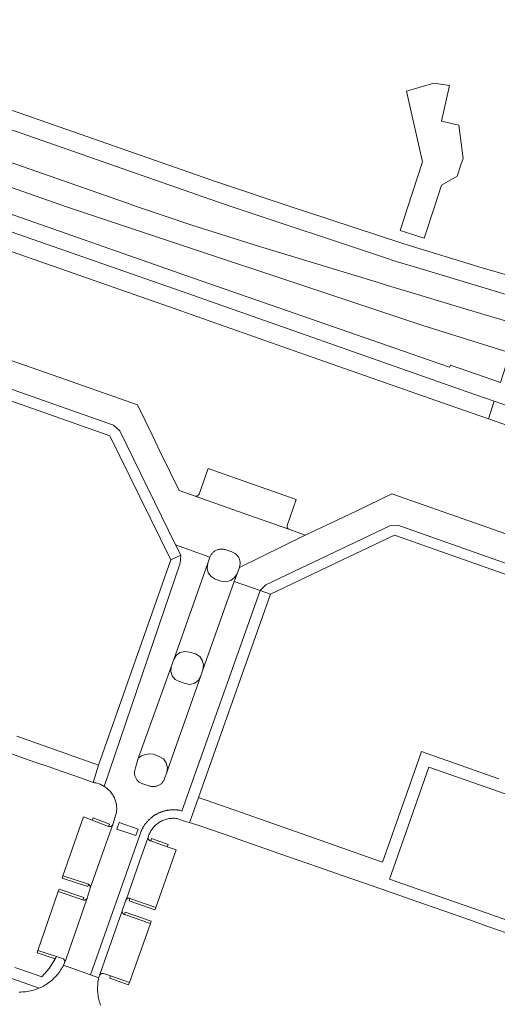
# Model space of a CAD drawing. Extents: x 152825 to 164088, y 457113 to 463005.
# Tile 293 of 364: x 158295 to 158372, y 461371 to 461530. Entities that reach past the tile are written whole.
import ezdxf

# ---------------------------------------------------------------- set-up
doc = ezdxf.new("R2010")
doc.units = 0
doc.header["$LTSCALE"] = 0.5
doc.layers.add('B-PV-VH-GESLOTENVERHARDING_ASFALT-GV', color=251, linetype='CONTINUOUS', lineweight=18)
doc.layers.add('B-PV-VH-OPENVERHARDING_BETONSTRAATSTEEN-GV', color=251, linetype='CONTINUOUS', lineweight=18)

msp = doc.modelspace()

# ---------------------------------------------------------------- linework, layer by layer
at = {"layer": 'B-PV-VH-GESLOTENVERHARDING_ASFALT-GV', "flags": 128}
for points in [[(158070.698, 461590.318), (158325.525, 461501.19), (158329.097, 461500), (158353.714, 461491.799), (158355.572, 461491.18), (158359.588, 461489.974), (158373.303, 461485.857), (158376.569, 461484.94), (158377.445, 461487.836), (158369.442, 461490.151), (158356.82, 461494.023), (158340.963, 461499.214), (158338.612, 461500), (158326.592, 461504.019), (158249.453, 461530.917), (158247.933, 461531.454), (158241.265, 461533.784), (158071.7, 461593.201)], [(158089.297, 461574.727), (158302.398, 461500), (158302.401, 461499.999), (158359.856, 461480.851), (158373.783, 461476.483), (158373.792, 461476.505), (158373.837, 461476.597), (158373.888, 461476.684), (158373.946, 461476.768), (158374.01, 461476.846), (158374.08, 461476.919), (158374.112, 461476.948), (158375.365, 461480.967), (158373.74, 461481.45), (158367.002, 461483.406), (158358.3, 461486.058), (158354.171, 461487.316), (158352.511, 461487.819), (158333.335, 461493.623), (158322.598, 461497.001), (158313.863, 461500), (158311.923, 461500.666), (158058.517, 461589.171)], [(158056.14, 461582.024), (158290.03, 461500), (158321.61, 461488.925), (158364.184, 461474.104), (158364.337, 461474.464), (158372.383, 461471.649), (158373.718, 461475.7), (158373.716, 461475.71), (158373.698, 461475.81), (158373.688, 461475.911), (158373.685, 461476.013), (158373.691, 461476.114), (158373.705, 461476.214), (158373.726, 461476.314), (158373.755, 461476.411), (158373.783, 461476.483), (158359.856, 461480.851), (158302.401, 461499.999), (158302.398, 461500), (158089.297, 461574.727)], [(158054.203, 461576.4), (158272.808, 461500), (158319.925, 461483.533), (158340.963, 461476.123), (158365.374, 461467.582), (158370.483, 461465.79), (158371.401, 461468.635), (158367.04, 461470.166), (158320.875, 461486.357), (158281.839, 461500), (158055.155, 461579.225)], [(158388.584, 461462.604), (158371.401, 461468.635), (158370.483, 461465.79), (158383.25, 461461.312)], [(158307.896, 461371.198), (158307.812, 461371.438), (158307.735, 461371.679), (158307.667, 461371.924), (158307.606, 461372.17), (158307.553, 461372.418), (158307.508, 461372.667), (158307.47, 461372.918), (158307.441, 461373.17), (158307.42, 461373.422), (158307.406, 461373.676), (158307.401, 461373.929), (158307.403, 461374.183), (158307.414, 461374.436), (158307.433, 461374.689), (158307.459, 461374.941), (158307.493, 461375.192), (158307.536, 461375.442), (158307.586, 461375.691), (158306.269, 461376.165), (158301.92, 461377.728), (158301.821, 461377.538), (158301.697, 461377.318), (158301.567, 461377.102), (158301.429, 461376.89), (158301.285, 461376.682), (158301.135, 461376.479), (158300.978, 461376.281), (158300.815, 461376.088), (158300.646, 461375.9), (158300.471, 461375.718), (158300.29, 461375.541), (158300.104, 461375.371), (158299.913, 461375.206), (158299.716, 461375.047), (158299.515, 461374.895), (158299.308, 461374.749), (158299.098, 461374.609), (158298.883, 461374.477), (158298.664, 461374.351), (158298.441, 461374.232), (158298.214, 461374.12), (158297.984, 461374.016), (158297.78, 461373.933), (158297.539, 461373.844), (158297.296, 461373.762), (158297.05, 461373.688), (158296.802, 461373.622), (158296.552, 461373.563), (158296.3, 461373.512), (158296.047, 461373.469), (158295.793, 461373.434), (158295.537, 461373.407), (158295.281, 461373.388), (158295.025, 461373.376), (158294.768, 461373.373)]]:
    msp.add_lwpolyline(points, dxfattribs=at)
at = {"layer": 'B-PV-VH-OPENVERHARDING_BETONSTRAATSTEEN-GV', "flags": 128}
for points in [[(158365.675, 461513.138), (158362.912, 461513.784), (158364.162, 461519.548), (158361.633, 461519.928), (158357.224, 461518.632), (158359.827, 461507.233), (158357.458, 461500), (158356.207, 461496.182), (158357.219, 461495.848), (158358.234, 461495.521), (158359.251, 461495.202), (158360.081, 461494.948), (158361.736, 461500), (158362.873, 461503.468), (158365.438, 461504.937), (158366.027, 461506.764), (158366.359, 461507.794)], [(158309.958, 461464.768), (158264.408, 461480.808), (158263.027, 461480.731), (158242.305, 461470.715), (158242.022, 461469.916), (158243.627, 461469.355), (158254.551, 461474.635), (158263.81, 461479.11), (158309.36, 461463.07), (158314.199, 461453.214), (158319.19, 461443.05), (158320.806, 461443.843), (158319.994, 461445.497), (158310.976, 461463.863)], [(158339.44, 461452.81), (158325.26, 461457.81), (158323.769, 461453.644), (158323.765, 461453.635), (158323.761, 461453.627), (158323.757, 461453.618), (158323.752, 461453.61), (158323.748, 461453.602), (158323.743, 461453.593), (158323.738, 461453.585), (158323.733, 461453.577), (158323.728, 461453.569), (158323.723, 461453.561), (158323.718, 461453.554), (158323.712, 461453.546), (158323.707, 461453.538), (158323.701, 461453.531), (158323.695, 461453.523), (158323.689, 461453.516), (158323.683, 461453.509), (158323.676, 461453.502), (158323.67, 461453.495), (158323.663, 461453.488), (158323.657, 461453.481), (158323.65, 461453.474), (158323.643, 461453.468), (158323.636, 461453.462), (158323.629, 461453.455), (158323.622, 461453.449), (158323.615, 461453.443), (158323.607, 461453.437), (158323.6, 461453.431), (158323.592, 461453.426), (158323.584, 461453.42), (158323.576, 461453.415), (158323.568, 461453.41), (158323.56, 461453.405), (158323.552, 461453.4), (158323.544, 461453.395), (158323.536, 461453.39), (158323.528, 461453.386), (158323.519, 461453.381), (158323.511, 461453.377), (158323.506, 461453.375), (158323.494, 461453.369), (158323.485, 461453.365), (158323.476, 461453.362), (158323.467, 461453.359), (158323.458, 461453.355), (158323.449, 461453.352), (158323.44, 461453.349), (158323.431, 461453.346), (158323.422, 461453.344), (158323.413, 461453.341), (158323.404, 461453.339), (158323.395, 461453.337), (158323.385, 461453.334), (158323.376, 461453.333), (158323.367, 461453.331), (158323.358, 461453.329), (158323.348, 461453.328), (158323.339, 461453.327), (158323.329, 461453.326), (158323.32, 461453.325), (158323.31, 461453.324), (158323.301, 461453.324), (158323.291, 461453.323), (158323.282, 461453.323), (158323.273, 461453.323), (158323.263, 461453.323), (158323.254, 461453.323), (158323.244, 461453.324), (158323.235, 461453.324), (158323.225, 461453.325), (158323.216, 461453.326), (158323.206, 461453.327), (158323.197, 461453.329), (158323.188, 461453.33), (158323.178, 461453.332), (158323.169, 461453.333), (158323.16, 461453.335), (158323.15, 461453.336), (158331.78, 461450.28), (158338.254, 461448.002), (158338.246, 461448.008), (158338.238, 461448.013), (158338.23, 461448.018), (158338.222, 461448.023), (158338.214, 461448.028), (158338.207, 461448.034), (158338.199, 461448.039), (158338.192, 461448.045), (158338.185, 461448.05), (158338.177, 461448.056), (158338.17, 461448.062), (158338.163, 461448.068), (158338.156, 461448.074), (158338.149, 461448.081), (158338.143, 461448.087), (158338.136, 461448.094), (158338.13, 461448.101), (158338.123, 461448.107), (158338.117, 461448.114), (158338.111, 461448.121), (158338.105, 461448.128), (158338.099, 461448.136), (158338.093, 461448.143), (158338.088, 461448.15), (158338.082, 461448.158), (158338.077, 461448.166), (158338.071, 461448.173), (158338.066, 461448.181), (158338.062, 461448.189), (158338.057, 461448.197), (158338.052, 461448.205), (158338.047, 461448.213), (158338.043, 461448.221), (158338.039, 461448.229), (158338.035, 461448.238), (158338.031, 461448.246), (158338.027, 461448.255), (158338.025, 461448.259), (158338.023, 461448.263), (158338.02, 461448.272), (158338.016, 461448.281), (158338.013, 461448.289), (158338.01, 461448.298), (158338.007, 461448.307), (158338.004, 461448.316), (158338.002, 461448.325), (158337.999, 461448.334), (158337.997, 461448.343), (158337.995, 461448.352), (158337.993, 461448.361), (158337.991, 461448.37), (158337.989, 461448.379), (158337.988, 461448.389), (158337.987, 461448.398), (158337.985, 461448.407), (158337.984, 461448.416), (158337.984, 461448.426), (158337.983, 461448.435), (158337.982, 461448.444), (158337.982, 461448.453), (158337.982, 461448.463), (158337.982, 461448.472), (158337.982, 461448.481), (158337.982, 461448.491), (158337.982, 461448.5), (158337.983, 461448.509), (158337.984, 461448.519), (158337.985, 461448.528), (158337.986, 461448.537), (158337.987, 461448.546), (158337.988, 461448.555), (158337.99, 461448.565), (158337.992, 461448.574), (158337.994, 461448.583), (158337.995, 461448.592), (158337.998, 461448.601), (158338, 461448.61)], [(158325.514, 461443.478), (158319.994, 461445.497), (158320.806, 461443.843), (158320.699, 461442.519), (158308.481, 461406.522), (158308.571, 461406.465), (158308.722, 461406.36), (158308.869, 461406.249), (158309.011, 461406.131), (158309.148, 461406.008), (158309.279, 461405.879), (158309.405, 461405.744), (158309.524, 461405.604), (158309.637, 461405.459), (158309.744, 461405.308), (158309.845, 461405.154), (158309.938, 461404.995), (158310.025, 461404.833), (158310.104, 461404.666), (158310.176, 461404.497), (158310.241, 461404.324), (158310.298, 461404.149), (158310.348, 461403.972), (158310.389, 461403.792), (158310.423, 461403.611), (158310.449, 461403.429), (158310.467, 461403.246), (158310.477, 461403.062), (158310.479, 461402.878), (158310.473, 461402.693), (158310.46, 461402.51), (158310.438, 461402.327), (158310.408, 461402.145), (158309.872, 461400.384), (158308.53, 461396.62), (158306.224, 461390.144), (158305.705, 461388.497), (158302.29, 461378.57), (158302.063, 461378.079), (158301.92, 461377.728), (158306.269, 461376.165), (158314.247, 461398.816), (158314.278, 461398.91), (158314.31, 461399.003), (158314.344, 461399.095), (158314.379, 461399.187), (158314.416, 461399.278), (158314.455, 461399.369), (158314.495, 461399.459), (158314.537, 461399.548), (158314.58, 461399.636), (158314.625, 461399.724), (158314.671, 461399.811), (158314.719, 461399.897), (158314.768, 461399.982), (158314.819, 461400.067), (158314.871, 461400.15), (158314.925, 461400.233), (158314.98, 461400.314), (158315.036, 461400.395), (158315.094, 461400.474), (158315.153, 461400.553), (158315.214, 461400.631), (158315.276, 461400.707), (158315.339, 461400.782), (158315.404, 461400.857), (158315.47, 461400.93), (158315.537, 461401.002), (158315.605, 461401.073), (158315.675, 461401.142), (158315.746, 461401.211), (158315.818, 461401.278), (158315.891, 461401.344), (158315.965, 461401.409), (158316.041, 461401.472), (158316.117, 461401.534), (158316.195, 461401.595), (158316.273, 461401.654), (158316.353, 461401.712), (158316.433, 461401.768), (158316.515, 461401.823), (158316.597, 461401.877), (158316.681, 461401.929), (158316.765, 461401.98), (158316.85, 461402.03), (158316.936, 461402.077), (158317.023, 461402.124), (158317.111, 461402.168), (158317.199, 461402.212), (158317.288, 461402.254), (158317.378, 461402.294), (158317.469, 461402.332), (158317.56, 461402.37), (158317.652, 461402.405), (158317.745, 461402.439), (158317.837, 461402.471), (158317.931, 461402.502), (158318.025, 461402.531), (158318.12, 461402.558), (158318.215, 461402.584), (158318.31, 461402.608), (158318.406, 461402.63), (158318.502, 461402.651), (158318.599, 461402.67), (158318.696, 461402.687), (158318.793, 461402.703), (158318.891, 461402.717), (158318.988, 461402.729), (158319.086, 461402.74), (158319.184, 461402.749), (158319.282, 461402.756), (158319.381, 461402.761), (158319.479, 461402.765), (158319.578, 461402.767), (158319.676, 461402.767), (158319.774, 461402.766), (158319.873, 461402.763), (158319.971, 461402.758), (158320.069, 461402.752), (158320.167, 461402.744), (158320.265, 461402.734), (158320.363, 461402.722), (158320.461, 461402.709), (158320.558, 461402.694), (158320.655, 461402.677), (158320.982, 461402.568), (158333.604, 461438.112), (158329.459, 461439.584), (158327.03, 461432.72), (158324.4, 461425.31), (158324.07, 461424.37), (158318.89, 461409.73), (158318.55, 461408.79), (158318.22, 461407.83), (158318.216, 461407.817), (158318.172, 461407.7), (158318.121, 461407.587), (158318.063, 461407.477), (158317.998, 461407.371), (158317.927, 461407.27), (158317.848, 461407.173), (158317.764, 461407.082), (158317.675, 461406.996), (158317.58, 461406.916), (158317.479, 461406.842), (158317.375, 461406.775), (158317.266, 461406.715), (158317.154, 461406.662), (158317.038, 461406.617), (158316.92, 461406.578), (158316.799, 461406.548), (158316.677, 461406.525), (158316.554, 461406.511), (158316.43, 461406.504), (158316.306, 461406.505), (158316.182, 461406.514), (158316.059, 461406.532), (158315.937, 461406.557), (158315.817, 461406.589), (158315.7, 461406.63), (158314.72, 461406.93), (158314.643, 461406.954), (158314.528, 461406.996), (158314.416, 461407.046), (158314.308, 461407.103), (158314.203, 461407.167), (158314.103, 461407.238), (158314.008, 461407.315), (158313.917, 461407.398), (158313.833, 461407.487), (158313.754, 461407.581), (158313.682, 461407.68), (158313.616, 461407.784), (158313.558, 461407.892), (158313.506, 461408.003), (158313.462, 461408.117), (158313.425, 461408.234), (158313.396, 461408.354), (158313.375, 461408.474), (158313.361, 461408.596), (158313.356, 461408.719), (158313.359, 461408.841), (158313.37, 461408.964), (158313.388, 461409.085), (158313.415, 461409.205), (158313.449, 461409.322), (158313.491, 461409.438), (158313.54, 461409.55), (158313.96, 461411.09), (158314.21, 461411.79), (158319.27, 461425.79), (158319.69, 461426.98), (158322.28, 461434.28), (158325.16, 461442.51)], [(158320.699, 461442.519), (158320.806, 461443.843), (158319.19, 461443.05), (158307.55, 461409.98), (158306.667, 461407.154), (158306.88, 461407.135), (158307.089, 461407.086), (158307.815, 461406.877), (158308.481, 461406.522)], [(158325.06, 461441.732), (158325.16, 461442.51), (158322.28, 461434.28), (158319.69, 461426.98), (158320.071, 461427.639), (158320.673, 461428.105), (158321.454, 461428.307), (158322.25, 461428.18), (158323.17, 461427.9), (158323.869, 461427.464), (158324.344, 461426.791), (158324.509, 461426.056), (158324.4, 461425.31), (158327.03, 461432.72), (158329.459, 461439.584), (158329.9, 461440.83), (158329.502, 461440.195), (158328.906, 461439.741), (158328.128, 461439.525), (158327.326, 461439.622), (158326.387, 461439.952), (158325.726, 461440.356), (158325.258, 461440.973)], [(158335.3, 461437.51), (158333.604, 461438.112), (158320.982, 461402.568), (158320.655, 461402.677), (158320.558, 461402.694), (158320.461, 461402.709), (158320.363, 461402.722), (158320.265, 461402.734), (158320.167, 461402.744), (158320.069, 461402.752), (158319.971, 461402.758), (158319.873, 461402.763), (158319.774, 461402.766), (158319.676, 461402.767), (158319.578, 461402.767), (158319.479, 461402.765), (158319.381, 461402.761), (158319.282, 461402.756), (158319.184, 461402.749), (158319.086, 461402.74), (158318.988, 461402.729), (158318.891, 461402.717), (158318.793, 461402.703), (158318.696, 461402.687), (158318.599, 461402.67), (158318.502, 461402.651), (158318.406, 461402.63), (158318.31, 461402.608), (158318.215, 461402.584), (158318.12, 461402.558), (158318.025, 461402.531), (158317.931, 461402.502), (158317.837, 461402.471), (158317.745, 461402.439), (158317.652, 461402.405), (158317.56, 461402.37), (158317.469, 461402.332), (158317.378, 461402.294), (158317.288, 461402.254), (158317.199, 461402.212), (158317.111, 461402.168), (158317.023, 461402.124), (158316.936, 461402.077), (158316.85, 461402.03), (158316.765, 461401.98), (158316.681, 461401.929), (158316.597, 461401.877), (158316.515, 461401.823), (158316.433, 461401.768), (158316.353, 461401.712), (158316.273, 461401.654), (158316.195, 461401.595), (158316.117, 461401.534), (158316.041, 461401.472), (158315.965, 461401.409), (158315.891, 461401.344), (158315.818, 461401.278), (158315.746, 461401.211), (158315.675, 461401.142), (158315.605, 461401.073), (158315.537, 461401.002), (158315.47, 461400.93), (158315.404, 461400.857), (158315.339, 461400.782), (158315.276, 461400.707), (158315.214, 461400.631), (158315.153, 461400.553), (158315.094, 461400.474), (158315.036, 461400.395), (158314.98, 461400.314), (158314.925, 461400.233), (158314.871, 461400.15), (158314.819, 461400.067), (158314.768, 461399.982), (158314.719, 461399.897), (158314.671, 461399.811), (158314.625, 461399.724), (158314.58, 461399.636), (158314.537, 461399.548), (158314.495, 461399.459), (158314.455, 461399.369), (158314.416, 461399.278), (158314.379, 461399.187), (158314.344, 461399.095), (158314.31, 461399.003), (158314.278, 461398.91), (158314.247, 461398.816), (158306.269, 461376.165), (158307.586, 461375.691), (158307.711, 461376.094), (158307.8, 461376.38), (158311.343, 461386.48), (158311.346, 461386.488), (158311.969, 461388.191), (158311.982, 461388.228), (158314.14, 461394.42), (158315.567, 461398.349), (158315.569, 461398.356), (158315.623, 461398.531), (158315.684, 461398.703), (158315.753, 461398.873), (158315.829, 461399.039), (158315.912, 461399.202), (158316.002, 461399.361), (158316.099, 461399.516), (158316.203, 461399.666), (158316.313, 461399.812), (158316.43, 461399.953), (158316.553, 461400.088), (158316.681, 461400.218), (158316.815, 461400.343), (158316.955, 461400.461), (158317.099, 461400.573), (158317.248, 461400.679), (158317.402, 461400.778), (158317.56, 461400.87), (158317.721, 461400.955), (158317.887, 461401.034), (158318.055, 461401.104), (158318.227, 461401.168), (158318.401, 461401.224), (158318.577, 461401.272), (158318.755, 461401.312), (158318.935, 461401.345), (158319.116, 461401.37), (158319.298, 461401.386), (158319.481, 461401.395), (158319.664, 461401.396), (158319.847, 461401.388), (158320.029, 461401.373), (158320.21, 461401.35), (158321.73, 461400.84), (158322.23, 461400.7), (158322.689, 461401.995), (158323.66, 461404.73)], [(158319.221, 461425.052), (158319.27, 461425.79), (158314.21, 461411.79), (158313.96, 461411.09), (158314.507, 461411.449), (158315.12, 461411.68), (158315.768, 461411.771), (158316.42, 461411.72), (158317.35, 461411.37), (158318.021, 461410.963), (158318.482, 461410.328), (158318.67, 461409.566), (158318.55, 461408.79), (158318.89, 461409.73), (158324.07, 461424.37), (158323.701, 461423.661), (158323.072, 461423.169), (158322.295, 461422.979), (158321.51, 461423.13), (158320.6, 461423.46), (158319.94, 461423.793), (158319.456, 461424.351)], [(158378.732, 461383.549), (158378.281, 461383.273), (158370.239, 461386.082), (158360.023, 461389.649), (158354.484, 461391.584), (158356.785, 461398.108), (158360.859, 461409.657), (158371.348, 461405.96), (158374.529, 461404.839), (158381.301, 461402.452), (158386.124, 461400.753), (158392.725, 461398.426), (158395.526, 461393.809), (158393.56, 461392.608), (158391.776, 461391.518), (158389.951, 461390.403), (158385.615, 461387.754)], [(158306.541, 461401.094), (158305.14, 461401.63), (158301.78, 461392.1), (158305.92, 461390.79), (158306.195, 461390.525), (158306.224, 461390.144), (158308.53, 461396.62), (158309.872, 461400.384), (158309.854, 461400.346), (158309.821, 461400.29), (158309.781, 461400.239), (158309.734, 461400.193), (158309.683, 461400.152), (158309.627, 461400.119), (158309.567, 461400.092), (158309.505, 461400.073), (158309.44, 461400.062), (158309.375, 461400.058), (158309.31, 461400.063), (158309.246, 461400.076), (158309.184, 461400.096)], [(158309.333, 461400.454), (158306.676, 461401.471), (158306.541, 461401.094), (158309.184, 461400.096)], [(158313.937, 461399.643), (158310.886, 461400.698), (158310.524, 461399.642), (158313.576, 461398.641)], [(158310.524, 461399.642), (158310.886, 461400.698), (158313.937, 461399.643), (158313.576, 461398.641)], [(158315.56, 461398.284), (158315.567, 461398.349), (158314.14, 461394.42), (158311.982, 461388.228), (158312.012, 461388.283), (158312.047, 461388.334), (158312.089, 461388.38), (158312.136, 461388.42), (158312.188, 461388.454), (158312.244, 461388.481), (158312.303, 461388.5), (158312.364, 461388.512), (158312.426, 461388.516), (158312.488, 461388.512), (158312.549, 461388.5), (158312.608, 461388.48), (158316.77, 461387.01), (158320.05, 461396.29), (158318.64, 461396.791), (158315.97, 461397.74), (158315.947, 461397.746), (158315.885, 461397.767), (158315.827, 461397.796), (158315.772, 461397.831), (158315.723, 461397.873), (158315.679, 461397.921), (158315.641, 461397.974), (158315.609, 461398.031), (158315.585, 461398.092), (158315.569, 461398.155), (158315.56, 461398.219)], [(158318.771, 461397.171), (158316.105, 461398.119), (158315.97, 461397.74), (158318.64, 461396.791)], [(158305.92, 461390.79), (158301.78, 461392.1), (158301.66, 461391.719), (158305.8, 461390.409)], [(158305.043, 461388.235), (158301.06, 461389.61), (158297.78, 461380.08), (158300.751, 461379.102), (158301.896, 461378.725), (158302.093, 461378.431), (158302.063, 461378.079), (158302.29, 461378.57), (158305.705, 461388.497), (158305.691, 461388.468), (158305.659, 461388.413), (158305.621, 461388.363), (158305.576, 461388.318), (158305.526, 461388.28), (158305.472, 461388.247), (158305.414, 461388.222), (158305.353, 461388.205), (158305.29, 461388.195), (158305.227, 461388.193), (158305.164, 461388.199), (158305.102, 461388.213)], [(158305.161, 461388.618), (158301.191, 461389.988), (158301.06, 461389.61), (158305.043, 461388.235)], [(158316.77, 461387.01), (158312.608, 461388.48), (158312.468, 461388.093), (158316.638, 461386.633)], [(158311.343, 461386.469), (158311.343, 461386.48), (158307.8, 461376.38), (158307.711, 461376.094), (158307.968, 461376.371), (158308.345, 461376.393), (158309.49, 461376), (158312.54, 461374.94), (158315.92, 461384.42), (158311.726, 461385.857), (158311.716, 461385.862), (158311.706, 461385.867), (158311.696, 461385.872), (158311.685, 461385.877), (158311.676, 461385.882), (158311.666, 461385.888), (158311.656, 461385.893), (158311.646, 461385.899), (158311.637, 461385.905), (158311.628, 461385.911), (158311.618, 461385.918), (158311.609, 461385.924), (158311.6, 461385.931), (158311.591, 461385.938), (158311.582, 461385.945), (158311.574, 461385.952), (158311.565, 461385.959), (158311.557, 461385.967), (158311.548, 461385.975), (158311.54, 461385.982), (158311.532, 461385.99), (158311.524, 461385.998), (158311.516, 461386.006), (158311.509, 461386.015), (158311.501, 461386.023), (158311.494, 461386.032), (158311.487, 461386.04), (158311.48, 461386.049), (158311.473, 461386.058), (158311.466, 461386.067), (158311.46, 461386.076), (158311.453, 461386.085), (158311.447, 461386.095), (158311.441, 461386.104), (158311.436, 461386.113), (158311.429, 461386.124), (158311.424, 461386.133), (158311.418, 461386.143), (158311.413, 461386.153), (158311.408, 461386.163), (158311.403, 461386.174), (158311.398, 461386.184), (158311.394, 461386.194), (158311.39, 461386.205), (158311.386, 461386.215), (158311.382, 461386.226), (158311.378, 461386.236), (158311.374, 461386.247), (158311.371, 461386.258), (158311.368, 461386.268), (158311.365, 461386.279), (158311.362, 461386.29), (158311.359, 461386.301), (158311.357, 461386.312), (158311.354, 461386.323), (158311.352, 461386.334), (158311.35, 461386.345), (158311.349, 461386.356), (158311.347, 461386.368), (158311.346, 461386.379), (158311.345, 461386.39), (158311.344, 461386.401), (158311.343, 461386.413), (158311.343, 461386.424), (158311.342, 461386.435), (158311.342, 461386.446), (158311.342, 461386.457)], [(158316.05, 461384.798), (158311.86, 461386.248), (158311.726, 461385.857), (158315.92, 461384.42)], [(158300.751, 461379.102), (158297.78, 461380.08), (158297.655, 461379.7), (158300.575, 461378.739), (158300.673, 461378.916)], [(158312.54, 461374.94), (158309.49, 461376), (158309.425, 461375.811), (158309.349, 461375.626), (158312.409, 461374.562)]]:
    msp.add_lwpolyline(points, close=True, dxfattribs=at)
for points in [[(158264.408, 461480.808), (158309.958, 461464.768), (158310.976, 461463.863), (158319.994, 461445.497), (158325.514, 461443.478), (158325.553, 461443.578), (158325.606, 461443.693), (158325.667, 461443.805), (158325.734, 461443.912), (158325.808, 461444.015), (158325.888, 461444.113), (158325.974, 461444.206), (158326.066, 461444.293), (158326.163, 461444.375), (158326.266, 461444.45), (158326.372, 461444.518), (158326.483, 461444.58), (158326.598, 461444.634), (158326.715, 461444.681), (158326.836, 461444.721), (158326.958, 461444.753), (158327.083, 461444.777), (158327.209, 461444.793), (158327.335, 461444.801), (158327.462, 461444.802), (158327.588, 461444.794), (158327.714, 461444.778), (158327.839, 461444.755), (158327.961, 461444.723), (158328.082, 461444.684), (158329.044, 461444.366), (158329.06, 461444.361), (158329.177, 461444.318), (158329.291, 461444.268), (158329.401, 461444.21), (158329.508, 461444.146), (158329.61, 461444.075), (158329.707, 461443.998), (158329.799, 461443.914), (158329.886, 461443.825), (158329.967, 461443.73), (158330.041, 461443.63), (158330.109, 461443.526), (158330.17, 461443.418), (158330.225, 461443.305), (158330.271, 461443.19), (158330.31, 461443.072), (158330.342, 461442.951), (158330.366, 461442.829), (158330.382, 461442.706), (158330.389, 461442.582), (158330.389, 461442.457), (158330.381, 461442.333), (158330.365, 461442.209), (158330.341, 461442.087), (158330.309, 461441.967), (158330.27, 461441.849), (158340.91, 461447.02), (158338.262, 461447.999), (158338.254, 461448.002), (158331.78, 461450.28), (158323.15, 461453.336), (158323.141, 461453.339), (158323.132, 461453.342), (158320.54, 461454.26), (158319.15, 461457.08), (158317.459, 461460.574), (158316.186, 461463.204), (158313.83, 461468.07), (158301.15, 461472.51), (158282.5, 461479.03)], [(158391.18, 461440.96), (158368.36, 461448.95), (158354.89, 461453.7), (158349.212, 461450.978), (158347.196, 461450.012), (158345.94, 461449.41), (158340.91, 461447.02), (158330.27, 461441.849), (158329.9, 461440.83), (158329.459, 461439.584), (158333.604, 461438.112), (158334.569, 461439.045), (158354.559, 461448.565), (158355.855, 461448.633), (158409.392, 461429.727)], [(158409.392, 461429.727), (158355.855, 461448.633), (158354.559, 461448.565), (158334.569, 461439.045), (158333.604, 461438.112), (158335.3, 461437.51), (158345.697, 461442.461), (158355.29, 461447.03), (158408.5, 461428.28)], [(158291.351, 461412.546), (158297.296, 461410.467), (158299.421, 461409.724), (158301.544, 461408.981), (158304.78, 461407.849), (158306.667, 461407.154), (158307.55, 461409.98), (158302.1, 461411.91), (158294.36, 461414.63)], [(158372.123, 461407.756), (158370.12, 461408.461), (158365.89, 461409.951), (158363.919, 461410.645), (158361.94, 461411.341), (158359.669, 461412.144), (158358.86, 461409.84), (158358.165, 461407.861), (158357.47, 461405.88), (158355.96, 461401.62), (158355.257, 461399.627), (158354.56, 461397.65), (158353.38, 461394.31), (158341.301, 461398.574), (158330.64, 461402.35), (158323.66, 461404.73), (158322.689, 461401.995), (158322.23, 461400.7), (158324.21, 461400.09), (158327.524, 461398.93), (158328.304, 461398.657), (158329.506, 461398.238), (158332.68, 461397.13), (158334.686, 461396.429), (158336.66, 461395.74), (158339.784, 461394.649), (158342.9, 461393.56), (158344.883, 461392.871), (158346.87, 461392.18), (158352.027, 461390.378), (158353.08, 461390.01), (158355.081, 461389.313), (158357.07, 461388.62), (158360.119, 461387.553), (158363.27, 461386.45), (158365.277, 461385.752), (158367.24, 461385.07), (158370.372, 461383.96), (158373.48, 461382.89)], [(158291.1, 461376.44), (158297.984, 461374.016), (158298.214, 461374.12), (158298.441, 461374.232), (158298.664, 461374.351), (158298.883, 461374.477), (158299.098, 461374.609), (158299.308, 461374.749), (158299.515, 461374.895), (158299.716, 461375.047), (158299.913, 461375.206), (158300.104, 461375.371), (158300.29, 461375.541), (158300.471, 461375.718), (158300.646, 461375.9), (158300.815, 461376.088), (158300.978, 461376.281), (158301.135, 461376.479), (158301.285, 461376.682), (158301.429, 461376.89), (158301.567, 461377.102), (158301.697, 461377.318), (158301.821, 461377.538), (158301.92, 461377.728), (158302.063, 461378.079), (158302.093, 461378.431), (158301.896, 461378.725), (158300.751, 461379.102), (158300.673, 461378.916), (158300.575, 461378.739), (158299.603, 461377.191), (158298.378, 461375.834), (158296.587, 461376.452), (158294.07, 461377.32)]]:
    msp.add_lwpolyline(points, dxfattribs=at)

doc.saveas('drawing.dxf')
